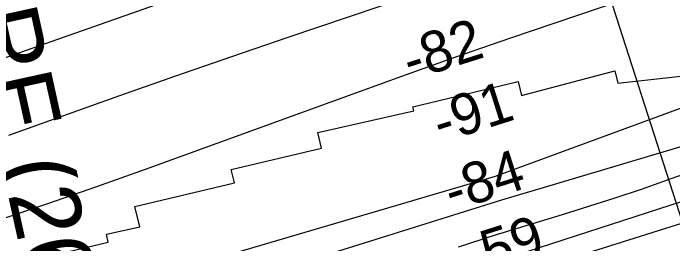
# Model space of a CAD drawing. Extents: x 3219052 to 3256913, y 800770 to 826146.
# Drawn here: x 3245682 to 3246641, y 812947 to 813283 of the extents above; entities that cross this region are included whole.
import ezdxf

# ---------------------------------------------------------------- set-up
doc = ezdxf.new("R2010")
doc.units = 0
for name, color, linetype in [('V-CHAN-NAID', 7, 'Continuous'), ('V-RIVR-RANG', 7, 'Continuous'), ('V-RRAP-RVMT', 7, 'Continuous'), ('V-TOPO-MAJR', 7, 'Continuous'), ('V-TOPO-MINR', 7, 'Continuous')]:
    doc.layers.add(name, color=color, linetype=linetype)

msp = doc.modelspace()

# ---------------------------------------------------------------- linework, layer by layer
at = {"layer": 'V-RIVR-RANG'}
msp.add_line((3246923.75, 812139.64), (3246527.49, 813377.77), dxfattribs=at)
at = {"layer": 'V-RRAP-RVMT'}
for p, q in [((3246421.48, 813163.03), (3246556.88, 813198.88)), ((3246556.88, 813198.88), (3246561.55, 813181.15)), ((3246561.55, 813181.15), (3246661.94, 813192.26)), ((3246263.31, 813146.51), (3246416.71, 813183.49)), ((3246416.71, 813183.49), (3246421.48, 813163.03)), ((3246264.7, 813140.61), (3246263.31, 813146.51)), ((3246125.38, 813108.93), (3246264.7, 813140.61)), ((3246130.54, 813086.44), (3246125.38, 813108.93)), ((3245999.52, 813055.08), (3246130.54, 813086.44)), ((3246004.36, 813035.67), (3245999.52, 813055.08)), ((3245859.11, 813001.55), (3246004.36, 813035.67)), ((3245866.35, 812971.81), (3245859.11, 813001.55)), ((3245817.97, 812961.19), (3245866.35, 812971.81)), ((3245820.58, 812949.59), (3245817.97, 812961.19)), ((3245724.38, 812926.53), (3245820.58, 812949.59))]:
    msp.add_line(p, q, dxfattribs=at)
at = {"layer": 'V-TOPO-MAJR'}
msp.add_lwpolyline([(3245675.22, 812676.81), (3245756.67, 812699.09), (3245837.94, 812722.02), (3245918.93, 812745.93), (3245999.73, 812770.5), (3246031.02, 812780.22), (3246096.01, 812800.49), (3246160.97, 812820.85), (3246225.88, 812841.35), (3246290.77, 812861.95), (3246369.62, 812887.07), (3246395.06, 812895.17), (3246420.5, 812903.24), (3246445.95, 812911.3), (3246471.4, 812919.34), (3246769.81, 813013.45)], dxfattribs=at)
at = {"layer": 'V-TOPO-MINR'}
for points in [[(3247543.84, 813901.66), (3247471.08, 813870.95), (3247398.49, 813839.81), (3247326.03, 813808.39), (3247089.47, 813704.99), (3247059.75, 813692.28), (3247029.89, 813679.91), (3246999.83, 813668.02), (3246969.64, 813656.46), (3246939.28, 813645.36), (3246908.81, 813634.56), (3246878.2, 813624.18), (3246847.48, 813614.09), (3246264.09, 813427.08), (3245514.53, 813162.96)], [(3245679.64, 812784.42), (3245698.77, 812794.01), (3245717.27, 812804.74), (3245735.36, 812816.25), (3245767.1, 812837.84), (3245801.57, 812858.99), (3245837.1, 812877.88), (3245874.24, 812893.37), (3245912.46, 812906.6), (3246383.71, 813045.35), (3247109.98, 813313.67), (3247131.04, 813321.94), (3247151.86, 813330.74), (3247172.32, 813340.37), (3247192.53, 813350.54), (3247356.18, 813437.01), (3247390.21, 813456.42), (3247423.31, 813477.22)], [(3246672.67, 813443.58), (3246579.04, 813412.77), (3246485.37, 813382.05), (3246382.11, 813348.29), (3246340.06, 813334.47), (3246298.06, 813320.55), (3246256.09, 813306.49), (3246214.16, 813292.33), (3246081.64, 813247.35), (3245999.92, 813219.38), (3245918.29, 813191.14), (3245836.8, 813162.49), (3245755.41, 813133.58), (3245675.42, 813104.93)], [(3246722.63, 813353.96), (3246628.53, 813321.96), (3246534.42, 813290.01), (3246404.16, 813245.83), (3246364.8, 813232.35), (3246325.51, 813218.69), (3246286.3, 813204.78), (3246247.16, 813190.7), (3245874.08, 813055.14), (3245803.34, 813029.9), (3245732.41, 813005.2), (3245661.2, 812981.32)], [(3246329.55, 812942.71), (3246346.08, 812948.08), (3246386.37, 812960.78), (3246395.2, 812963.55), (3246404.04, 812966.3), (3246412.88, 812969.02), (3246421.74, 812971.72), (3246480.99, 812989.68), (3246519.38, 813001.62), (3246557.65, 813013.93), (3246595.74, 813026.8), (3246633.71, 813040.03), (3247142.23, 813221.45)], [(3245491.35, 812643.9), (3245818.58, 812743.67), (3245917.91, 812774.16), (3246017.16, 812804.91), (3246116.29, 812836.03), (3246215.34, 812867.41), (3246395.72, 812924.93), (3246404.52, 812927.74), (3246413.32, 812930.56), (3246422.12, 812933.4), (3246430.91, 812936.25), (3247019.12, 813127.04)], [(3245654.32, 812749.1), (3245702.64, 812762.36), (3245750.62, 812776.66), (3245798.11, 812792.53), (3245845.27, 812809.45), (3245869.03, 812818.41), (3245903.85, 812832.12), (3245938.4, 812846.46), (3245972.53, 812861.78), (3246006.38, 812877.73), (3246040.33, 812893.39), (3246074.69, 812908.02), (3246109.68, 812921.1), (3246145.08, 812933.14), (3246330.71, 812991.68), (3246361.63, 813001.35), (3246392.58, 813010.91), (3246423.57, 813020.32), (3246454.6, 813029.63), (3246772.28, 813124.06)]]:
    msp.add_lwpolyline(points, dxfattribs=at)

# ---------------------------------------------------------------- texts
at = {"layer": 'V-CHAN-NAID'}
msp.add_text('RED STORE (269.5)', height=100, rotation=282.41429, dxfattribs=at).set_placement((3245489.13, 813861.35))
at = {"layer": 'V-RIVR-RANG'}
for s, p in [('-82', (3246259.65, 813184.26)), ('-91', (3246303.68, 813093.36)), ('-84', (3246320.04, 812993.62)), ('-59', (3246348.1, 812897.61))]:
    msp.add_text(s, height=60, rotation=17.71875, dxfattribs=at).set_placement(p)

doc.saveas('drawing.dxf')
